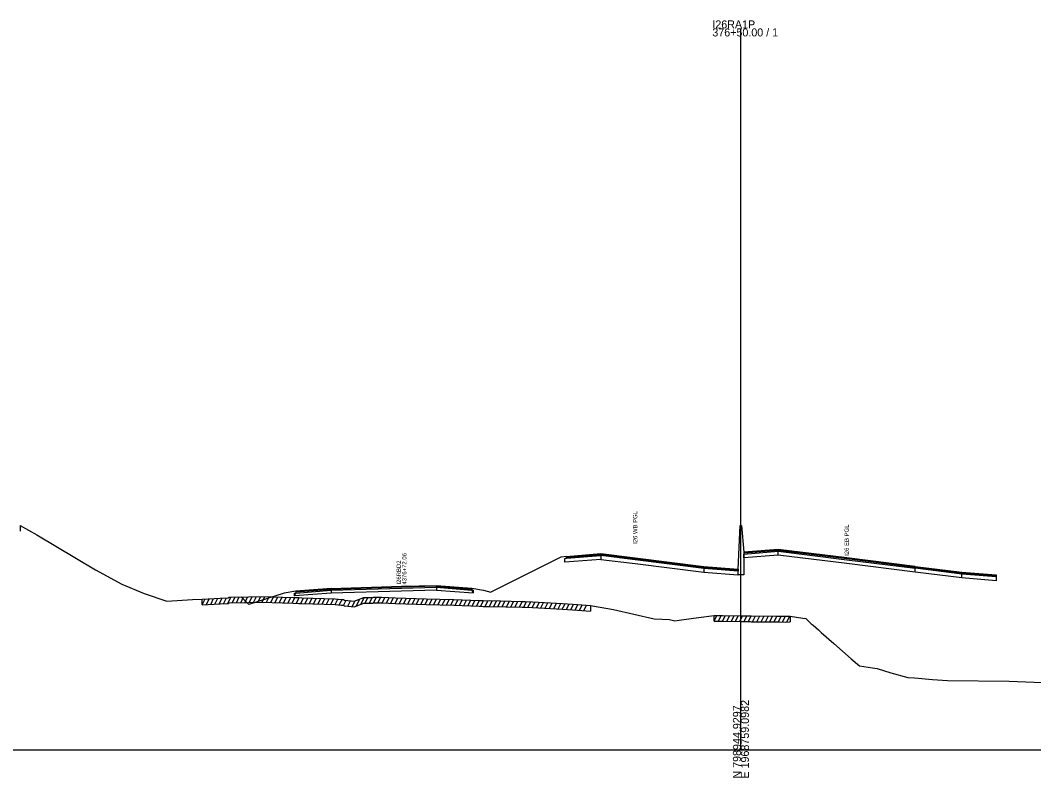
# Model space of a CAD drawing. Extents: x 1017 to 19997, y -1947 to 50737.
# Drawn here: x 14347.9 to 14702.4, y 26490.3 to 26755 of the extents above; entities that cross this region are included whole.
import ezdxf

# ---------------------------------------------------------------- set-up
doc = ezdxf.new("R2010")
doc.units = 0
for name, color, linetype in [('RD_GPK_XS_Cell', 7, 'Continuous'), ('RD_XS_Base', 7, 'Continuous'), ('RD_XS_ExGround', 7, 'Continuous'), ('RD_XS_ExPaveRet', 7, 'Continuous'), ('RD_XS_Greenside', 7, 'Continuous'), ('RD_XS_MedBWall', 7, 'Continuous'), ('RD_XS_Pave', 7, 'Continuous'), ('RD_XS_PaveOvlay', 7, 'Continuous'), ('RD_XS_TieSlope', 7, 'Continuous'), ('RD_XS_TX_Notes', 7, 'Continuous')]:
    doc.layers.add(name, color=color, linetype=linetype)

msp = doc.modelspace()

# ---------------------------------------------------------------- linework, layer by layer
at = {"layer": 'RD_GPK_XS_Cell'}
for p, q in [((14600, 26500), (14600, 26752.2)), ((14000, 26500), (14600, 26500)), ((14600, 26500), (15200, 26500))]:
    msp.add_line(p, q, dxfattribs=at)
at = {"layer": 'RD_XS_Base'}
for points in [[(14613, 26568.09), (14613, 26569.43)], [(14538.45, 26566.96), (14538.95, 26567), (14550.95, 26567.95)], [(14538.45, 26565.62), (14538.45, 26566.96)], [(14550.95, 26566.61), (14538.45, 26565.62)], [(14550.95, 26567.95), (14550.95, 26566.61)], [(14551, 26566.6), (14550.95, 26566.61)], [(14551, 26567.94), (14551, 26566.6)], [(14551, 26566.6), (14563, 26565.12), (14587, 26562.14)], [(14601, 26567.15), (14601, 26568.49)], [(14613, 26568.09), (14601, 26567.15)], [(14660.95, 26562.15), (14637, 26565.12), (14613, 26568.09)], [(14599, 26562.54), (14587, 26563.48)], [(14587, 26563.48), (14587, 26562.14)], [(14587, 26562.14), (14599, 26561.2)], [(14599, 26561.2), (14599, 26562.54)], [(14660.95, 26562.15), (14660.95, 26563.49)], [(14677.29, 26560.12), (14660.95, 26562.15)], [(14677.29, 26560.12), (14677.29, 26561.46)], [(14689.29, 26559.16), (14677.29, 26560.12)], [(14689.29, 26560.5), (14689.29, 26559.16)], [(14443.81, 26553.82), (14444.32, 26554.86), (14456.63, 26555.82)], [(14443.81, 26554.82), (14444.32, 26554.86), (14456.63, 26555.82)], [(14456.63, 26554.82), (14443.81, 26553.82)], [(14443.81, 26553.82), (14443.81, 26554.82)], [(14493.55, 26555.9), (14481.24, 26555.56), (14456.63, 26554.82)], [(14456.63, 26555.82), (14456.63, 26554.82)], [(14493.55, 26556.9), (14493.55, 26555.9)], [(14506.37, 26554.87), (14505.85, 26555.91), (14493.55, 26556.9)], [(14493.55, 26556.9), (14505.85, 26555.91), (14506.37, 26555.87)], [(14493.55, 26555.9), (14506.37, 26554.87)], [(14506.37, 26555.87), (14506.37, 26554.87)]]:
    msp.add_lwpolyline(points, dxfattribs=at)
at = {"layer": 'RD_XS_ExGround'}
msp.add_lwpolyline([(14347.9, 26578.46), (14353.72, 26575.19), (14374.2, 26563.01), (14383.41, 26558), (14391.28, 26554.66), (14399.15, 26552.01), (14408.1, 26552.6), (14411.51, 26552.74), (14417.81, 26553.06), (14420.62, 26553.22), (14420.92, 26553.39), (14427.76, 26553.55), (14432.17, 26553.66), (14443.42, 26553.31), (14445.36, 26553.25), (14446.4, 26553.22), (14458.07, 26552.81), (14460.21, 26552.63), (14460.95, 26552.56), (14461.27, 26552.37), (14463.7, 26552.13), (14464.73, 26552.01), (14465.62, 26552.39), (14468.06, 26553.28), (14469.58, 26553.29), (14471.23, 26553.3), (14471.5, 26553.45), (14472.57, 26553.44), (14474.27, 26553.42), (14479.16, 26553.23), (14486.42, 26552.95), (14489.87, 26552.84), (14499.59, 26552.56), (14508.43, 26552.26), (14509.83, 26552.2), (14511.35, 26552.15), (14512.08, 26552.2), (14523.5, 26551.94), (14524.58, 26551.92), (14527.08, 26551.79), (14537.63, 26551.19), (14542.81, 26550.84), (14547.4, 26550.52), (14548.03, 26550.38), (14555.47, 26549.06), (14569.63, 26545.87), (14575.04, 26545.59), (14576.89, 26545.18), (14579.22, 26545.5), (14585.16, 26546.3), (14590.6, 26547.04), (14592.97, 26547), (14593.58, 26547.01), (14600, 26546.9), (14601.99, 26546.87), (14603.22, 26546.85), (14603.54, 26546.84), (14612.4, 26546.82), (14613.46, 26546.8), (14615.49, 26546.73), (14616.97, 26546.75), (14617.27, 26546.75), (14621.6, 26546.06), (14622.73, 26545.93), (14624.56, 26544.13), (14625.28, 26543.67), (14627.17, 26541.98), (14628.12, 26541.1), (14632.47, 26537.23), (14638.52, 26531.85), (14641.49, 26529.46), (14646.05, 26528.71), (14647.64, 26528.44), (14652.43, 26526.92), (14658.4, 26525.31), (14660.77, 26525.16), (14667.06, 26524.62), (14672.29, 26524.31), (14693.8, 26524.03), (14720.14, 26522.96)], dxfattribs=at)
at = {"layer": 'RD_XS_ExPaveRet'}
for p, q in [((14347.9, 26578.46), (14347.9, 26576.46)), ((14411.51, 26550.74), (14412.53, 26552.79)), ((14411.51, 26550.74), (14411.51, 26552.74)), ((14411.51, 26550.74), (14417.81, 26551.06)), ((14413.01, 26550.81), (14414.03, 26552.87)), ((14414.51, 26550.89), (14415.53, 26552.94)), ((14416.01, 26550.97), (14417.03, 26553.02)), ((14417.51, 26551.04), (14418.54, 26553.1)), ((14417.81, 26551.06), (14420.62, 26551.22)), ((14419.01, 26551.13), (14420.04, 26553.18)), ((14420.51, 26551.21), (14421.6, 26553.4)), ((14420.62, 26551.22), (14420.92, 26551.39)), ((14420.92, 26551.39), (14427.76, 26551.55)), ((14422.01, 26551.41), (14423.02, 26553.44)), ((14423.51, 26551.45), (14424.52, 26553.47)), ((14425.01, 26551.48), (14426.02, 26553.51)), ((14426.51, 26551.52), (14427.52, 26553.55)), ((14427.76, 26551.55), (14432.17, 26551.66)), ((14428.01, 26551.56), (14429.02, 26553.58)), ((14429.51, 26551.6), (14430.52, 26553.62)), ((14431.01, 26551.63), (14432.02, 26553.66)), ((14432.17, 26551.66), (14443.42, 26551.31)), ((14432.51, 26551.65), (14433.49, 26553.62)), ((14434.01, 26551.61), (14434.99, 26553.58)), ((14435.51, 26551.56), (14436.49, 26553.53)), ((14437.01, 26551.51), (14437.99, 26553.48)), ((14438.51, 26551.47), (14439.49, 26553.44)), ((14440.01, 26551.42), (14440.99, 26553.39)), ((14441.51, 26551.37), (14442.49, 26553.34)), ((14443.01, 26551.33), (14443.99, 26553.3)), ((14443.42, 26551.31), (14445.36, 26551.25)), ((14444.51, 26551.28), (14445.49, 26553.25)), ((14445.36, 26551.25), (14446.4, 26551.22)), ((14446.01, 26551.23), (14446.99, 26553.2)), ((14446.4, 26551.22), (14458.07, 26550.81)), ((14447.51, 26551.18), (14448.49, 26553.14)), ((14449.01, 26551.13), (14449.99, 26553.09)), ((14450.51, 26551.07), (14451.49, 26553.04)), ((14452.01, 26551.02), (14452.99, 26552.99)), ((14453.51, 26550.97), (14454.49, 26552.93)), ((14455.01, 26550.92), (14455.99, 26552.88)), ((14456.51, 26550.86), (14457.49, 26552.83)), ((14458.01, 26550.81), (14458.97, 26552.73)), ((14458.07, 26550.81), (14460.21, 26550.63)), ((14459.51, 26550.69), (14460.47, 26552.61)), ((14461.01, 26550.53), (14461.9, 26552.31)), ((14462.51, 26550.25), (14463.46, 26552.15)), ((14464.01, 26550.09), (14465.03, 26552.14)), ((14465.51, 26550.34), (14466.74, 26552.79)), ((14465.62, 26550.39), (14468.06, 26551.28)), ((14467.01, 26550.89), (14468.2, 26553.28)), ((14468.06, 26551.28), (14469.58, 26551.29)), ((14468.51, 26551.28), (14469.51, 26553.29)), ((14469.58, 26551.29), (14471.23, 26551.3)), ((14470.01, 26551.29), (14471.01, 26553.3)), ((14471.23, 26551.3), (14471.5, 26551.45)), ((14471.5, 26551.45), (14472.57, 26551.44)), ((14471.51, 26551.45), (14472.5, 26553.44)), ((14472.57, 26551.44), (14474.27, 26551.42)), ((14473.01, 26551.43), (14474, 26553.42)), ((14474.27, 26551.42), (14479.16, 26551.23)), ((14474.51, 26551.41), (14475.49, 26553.37)), ((14476.01, 26551.35), (14476.99, 26553.31)), ((14477.51, 26551.3), (14478.49, 26553.26)), ((14479.01, 26551.24), (14479.99, 26553.2)), ((14479.16, 26551.23), (14486.42, 26550.95)), ((14480.51, 26551.18), (14481.49, 26553.14)), ((14482.01, 26551.12), (14482.99, 26553.09)), ((14483.51, 26551.07), (14484.49, 26553.03)), ((14485.01, 26551.01), (14485.99, 26552.97)), ((14486.42, 26550.95), (14489.87, 26550.84)), ((14486.51, 26550.95), (14487.49, 26552.92)), ((14488.01, 26550.9), (14488.99, 26552.87)), ((14489.51, 26550.86), (14490.49, 26552.83)), ((14489.87, 26550.84), (14499.59, 26550.56)), ((14491.01, 26550.81), (14491.99, 26552.78)), ((14492.51, 26550.77), (14493.49, 26552.74)), ((14494.01, 26550.72), (14494.99, 26552.69)), ((14495.51, 26550.68), (14496.49, 26552.65)), ((14497.01, 26550.64), (14497.99, 26552.61)), ((14498.51, 26550.59), (14499.49, 26552.56)), ((14500.01, 26550.55), (14500.99, 26552.51)), ((14501.51, 26550.49), (14502.49, 26552.46)), ((14503.01, 26550.44), (14503.99, 26552.41)), ((14504.51, 26550.39), (14505.49, 26552.36)), ((14506.01, 26550.34), (14506.99, 26552.31)), ((14507.51, 26550.29), (14508.49, 26552.26)), ((14509.01, 26550.24), (14509.99, 26552.2)), ((14510.51, 26550.18), (14511.5, 26552.16)), ((14512.01, 26550.2), (14513, 26552.18)), ((14513.51, 26550.17), (14514.5, 26552.15)), ((14515.01, 26550.14), (14516, 26552.11)), ((14516.51, 26550.1), (14517.5, 26552.08)), ((14518.01, 26550.07), (14519, 26552.05)), ((14519.51, 26550.03), (14520.5, 26552.01)), ((14521.01, 26550), (14522, 26551.98)), ((14522.51, 26549.96), (14523.5, 26551.94)), ((14524.01, 26549.93), (14524.99, 26551.9)), ((14525.51, 26549.87), (14526.48, 26551.82)), ((14527.01, 26549.8), (14527.98, 26551.74)), ((14528.51, 26549.71), (14529.48, 26551.66)), ((14530.01, 26549.63), (14530.98, 26551.57)), ((14531.51, 26549.54), (14532.48, 26551.48)), ((14533.01, 26549.45), (14533.98, 26551.4)), ((14534.51, 26549.37), (14535.48, 26551.31)), ((14536.01, 26549.28), (14536.98, 26551.23)), ((14537.51, 26549.2), (14538.47, 26551.13)), ((14539.01, 26549.1), (14539.97, 26551.03)), ((14540.51, 26548.99), (14541.47, 26550.93)), ((14542.01, 26548.89), (14542.97, 26550.82)), ((14460.21, 26550.63), (14460.95, 26550.56)), ((14460.95, 26550.56), (14461.27, 26550.37)), ((14461.27, 26550.37), (14463.7, 26550.13)), ((14463.7, 26550.13), (14464.73, 26550.01)), ((14464.73, 26550.01), (14465.62, 26550.39)), ((14499.59, 26550.56), (14508.43, 26550.26)), ((14508.43, 26550.26), (14509.83, 26550.2)), ((14509.83, 26550.2), (14511.35, 26550.15)), ((14511.35, 26550.15), (14512.08, 26550.2)), ((14512.08, 26550.2), (14523.5, 26549.94)), ((14523.5, 26549.94), (14524.58, 26549.92)), ((14524.58, 26549.92), (14527.08, 26549.79)), ((14527.08, 26549.79), (14537.63, 26549.19)), ((14537.63, 26549.19), (14542.81, 26548.84)), ((14542.81, 26548.84), (14547.4, 26548.52)), ((14543.51, 26548.79), (14544.47, 26550.72)), ((14545.01, 26548.68), (14545.97, 26550.62)), ((14547.4, 26550.52), (14547.4, 26548.52)), ((14590.6, 26545.04), (14590.6, 26547.04)), ((14590.6, 26545.04), (14591.59, 26547.02)), ((14590.6, 26545.04), (14592.97, 26545)), ((14592.1, 26545.01), (14593.1, 26547)), ((14592.97, 26545), (14593.58, 26545.01)), ((14593.58, 26545.01), (14600, 26544.9)), ((14593.6, 26545.01), (14594.59, 26546.99)), ((14595.1, 26544.98), (14596.09, 26546.96)), ((14596.6, 26544.96), (14597.59, 26546.94)), ((14598.1, 26544.93), (14599.09, 26546.91)), ((14599.6, 26544.91), (14600.59, 26546.89)), ((14600, 26544.9), (14601.99, 26544.87)), ((14601.1, 26544.88), (14602.09, 26546.86)), ((14601.99, 26544.87), (14603.22, 26544.85)), ((14602.6, 26544.86), (14603.6, 26546.84)), ((14603.22, 26544.85), (14603.54, 26544.84)), ((14603.54, 26544.84), (14612.4, 26544.82)), ((14604.1, 26544.84), (14605.1, 26546.84)), ((14605.6, 26544.84), (14606.6, 26546.84)), ((14607.1, 26544.83), (14608.1, 26546.83)), ((14608.6, 26544.83), (14609.6, 26546.83)), ((14610.1, 26544.83), (14611.1, 26546.82)), ((14611.6, 26544.82), (14612.6, 26546.82)), ((14612.4, 26544.82), (14613.46, 26544.8)), ((14613.1, 26544.81), (14614.09, 26546.78)), ((14613.46, 26544.8), (14615.49, 26544.73)), ((14614.6, 26544.76), (14615.59, 26546.73)), ((14615.49, 26544.73), (14616.97, 26544.75)), ((14616.1, 26544.74), (14617.11, 26546.75)), ((14616.97, 26544.75), (14617.27, 26544.75)), ((14617.27, 26546.75), (14617.27, 26544.75))]:
    msp.add_line(p, q, dxfattribs=at)
at = {"layer": 'RD_XS_Greenside'}
for points in [[(14536.95, 26567.35), (14512.51, 26555.13)], [(14538.95, 26567.67), (14536.95, 26567.35)], [(14440.22, 26554.86), (14427.91, 26550.86)], [(14444.32, 26555.5), (14440.22, 26554.86)], [(14505.85, 26556.55), (14509.96, 26555.9)], [(14509.96, 26555.9), (14512.51, 26555.13)]]:
    msp.add_lwpolyline(points, dxfattribs=at)
at = {"layer": 'RD_XS_MedBWall'}
for points in [[(14599, 26563.2), (14599.75, 26578.49), (14600.25, 26578.49), (14601, 26569.15)], [(14601, 26569.15), (14601, 26561.2)], [(14599, 26561.2), (14599, 26563.2)], [(14601, 26561.2), (14599, 26561.2)]]:
    msp.add_lwpolyline(points, dxfattribs=at)
at = {"layer": 'RD_XS_Pave'}
for points in [[(14613, 26569.77), (14601, 26568.83)], [(14601, 26568.49), (14613, 26569.43)], [(14601, 26568.83), (14601, 26568.49)], [(14613, 26569.43), (14613, 26569.77)], [(14660.95, 26563.83), (14637, 26566.8), (14613, 26569.77)], [(14613, 26569.43), (14637, 26566.46), (14660.95, 26563.49)], [(14550.95, 26567.95), (14538.95, 26567)], [(14538.95, 26567), (14538.95, 26567.33)], [(14550.95, 26568.29), (14551, 26568.28)], [(14550.95, 26567.95), (14550.95, 26568.29)], [(14551, 26567.94), (14550.95, 26567.95)], [(14551, 26568.28), (14551, 26567.94)], [(14587, 26563.48), (14563, 26566.46), (14551, 26567.94)], [(14587, 26563.82), (14587, 26563.48)], [(14587, 26563.82), (14599, 26562.88)], [(14599, 26562.88), (14599, 26562.54)], [(14660.95, 26563.83), (14677.29, 26561.8)], [(14660.95, 26563.49), (14660.95, 26563.83)], [(14677.29, 26561.46), (14660.95, 26563.49)], [(14677.29, 26561.8), (14677.29, 26561.46)], [(14689.29, 26560.5), (14677.29, 26561.46)], [(14689.29, 26560.84), (14689.29, 26560.5)], [(14456.63, 26556.14), (14444.32, 26555.18)], [(14444.32, 26554.86), (14456.63, 26555.82)], [(14444.32, 26555.18), (14444.32, 26554.86)], [(14493.55, 26557.22), (14481.24, 26556.88), (14456.63, 26556.14)], [(14456.63, 26555.82), (14481.24, 26556.56), (14493.55, 26556.9)], [(14456.63, 26556.14), (14456.63, 26555.82)], [(14493.55, 26556.9), (14493.55, 26557.22)], [(14493.55, 26557.22), (14505.85, 26556.23)], [(14505.85, 26555.91), (14493.55, 26556.9)], [(14505.85, 26556.23), (14505.85, 26555.91)]]:
    msp.add_lwpolyline(points, dxfattribs=at)
at = {"layer": 'RD_XS_PaveOvlay'}
for points in [[(14538.95, 26567.67), (14550.95, 26568.63)], [(14550.95, 26568.63), (14550.95, 26568.29)], [(14551, 26568.62), (14550.95, 26568.63)], [(14551, 26568.62), (14563, 26567.13), (14587, 26564.16)], [(14551, 26568.28), (14551, 26568.62)], [(14613, 26570.11), (14601, 26569.15)], [(14601, 26569.15), (14601, 26568.83)], [(14613, 26569.77), (14613, 26570.11)], [(14660.95, 26564.16), (14637, 26567.13), (14613, 26570.11)], [(14550.95, 26568.29), (14538.95, 26567.33)], [(14538.95, 26567.33), (14538.95, 26567.67)], [(14587, 26563.82), (14563, 26566.8), (14551, 26568.28)], [(14587, 26564.16), (14587, 26563.82)], [(14587, 26564.16), (14599, 26563.2)], [(14599, 26563.2), (14599, 26562.88)], [(14660.95, 26564.16), (14677.29, 26562.14)], [(14660.95, 26563.83), (14660.95, 26564.16)], [(14677.29, 26562.14), (14689.29, 26561.18)], [(14677.29, 26561.8), (14677.29, 26562.14)], [(14689.29, 26560.84), (14677.29, 26561.8)], [(14689.29, 26561.18), (14689.29, 26560.84)], [(14456.63, 26556.46), (14444.32, 26555.5)], [(14444.32, 26555.5), (14444.32, 26555.18)], [(14456.63, 26556.46), (14481.24, 26557.2), (14493.55, 26557.54)], [(14456.63, 26556.14), (14456.63, 26556.46)], [(14493.55, 26557.54), (14493.55, 26557.22)], [(14493.55, 26557.54), (14505.85, 26556.55)], [(14505.85, 26556.55), (14505.85, 26556.23)]]:
    msp.add_lwpolyline(points, dxfattribs=at)
at = {"layer": 'RD_XS_TieSlope'}
msp.add_lwpolyline([(14427.91, 26550.86), (14425.21, 26553.49)], dxfattribs=at)

# ---------------------------------------------------------------- texts
at = {"layer": 'RD_GPK_XS_Cell'}
for s, p in [('I26RA1P', (14590, 26752.2)), ('376+50.00 / 1', (14590, 26749.4))]:
    msp.add_text(s, height=2.8, dxfattribs=at).set_placement(p)
for s, p in [('N 798944.9297', (14600, 26490)), ('E 1968759.0982', (14602.8, 26490))]:
    msp.add_text(s, height=2.8, rotation=90, dxfattribs=at).set_placement(p)
at = {"layer": 'RD_XS_TX_Notes'}
for s, p in [('I26 WB PGL', (14563.75, 26572.02)), ('I26 EB PGL', (14637.75, 26567.86)), (' I26RBD2', (14481.04, 26557.24)), (' 4376+72.06', (14483, 26557.24))]:
    msp.add_text(s, height=1.5, rotation=90, dxfattribs=at).set_placement(p)

doc.saveas('drawing.dxf')
